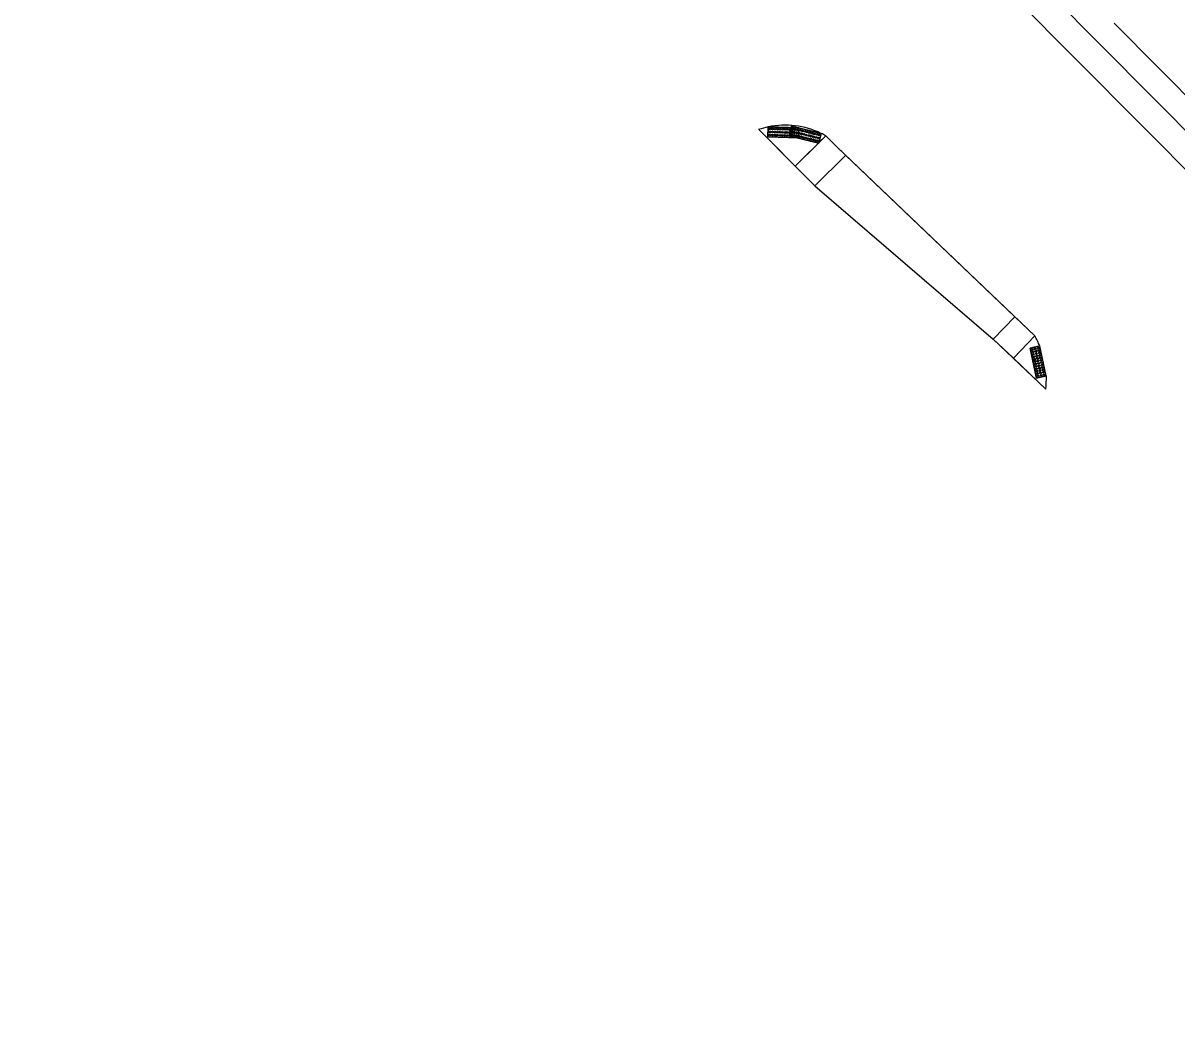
# Model space of a CAD drawing. Extents: x -5665 to 1997148, y 4 to 827579.
# Drawn here: x 1972119.3 to 1972306.3, y 801861.5 to 802022.1 of the extents above; entities that cross this region are included whole.
import ezdxf

# ---------------------------------------------------------------- set-up
doc = ezdxf.new("R2010")
doc.units = 0
doc.layers.add('RD_HC_CL_Rel', color=7, linetype='Continuous')
doc.layers.add('RD_PD_SW', color=7, linetype='Continuous')

msp = doc.modelspace()

# ---------------------------------------------------------------- linework, layer by layer
at = {"layer": 'RD_HC_CL_Rel'}
msp.add_line((1972119.32, 802188.01), (1972571.34, 801732.96), dxfattribs=at)
at = {"layer": 'RD_PD_SW'}
for p, q in [((1972406, 801911.46), (1972296.09, 802022.11)), ((1972238.51, 802004.87), (1972246.29, 801997.04)), ((1972238.51, 802004.87), (1972244.41, 801998.93)), ((1972240.06, 802005.29), (1972243.74, 802005.17)), ((1972245.04, 802005.12), (1972248.65, 802004.24)), ((1972249.38, 802003.87), (1972244.41, 801998.93)), ((1972248.64, 802004.21), (1972248.28, 802002.78)), ((1972249.38, 802003.87), (1972248.28, 802002.78)), ((1972248.28, 802002.78), (1972249.38, 802003.87)), ((1972249.38, 802003.87), (1972251.18, 802002.06)), ((1972251.18, 802002.05), (1972249.38, 802003.87)), ((1972248.18, 802002.68), (1972244.41, 801998.93)), ((1972244.41, 801998.93), (1972248.18, 802002.68)), ((1972251.18, 802002.05), (1972283.24, 801971.43)), ((1972252.59, 802000.71), (1972251.18, 802002.05)), ((1972252.55, 802000.67), (1972247.62, 801995.77)), ((1972247.62, 801995.77), (1972252.55, 802000.67)), ((1972252.55, 802000.67), (1972247.62, 801995.77)), ((1972279.99, 801974.54), (1972252.59, 802000.71)), ((1972244.41, 801998.93), (1972246.29, 801997.04)), ((1972246.29, 801997.04), (1972247.62, 801995.77)), ((1972246.29, 801997.04), (1972247.62, 801995.77)), ((1972247.62, 801995.77), (1972276.53, 801970.93)), ((1972247.62, 801995.77), (1972276.53, 801970.93)), ((1972279.99, 801974.54), (1972276.53, 801970.93)), ((1972276.53, 801970.93), (1972279.99, 801974.54)), ((1972279.99, 801974.54), (1972276.53, 801970.93)), ((1972283.24, 801971.43), (1972279.99, 801974.54)), ((1972283.24, 801971.43), (1972279.79, 801967.82)), ((1972279.79, 801967.82), (1972283.24, 801971.43)), ((1972283.24, 801971.43), (1972279.79, 801967.82)), ((1972276.53, 801970.93), (1972285.02, 801962.82)), ((1972276.53, 801970.93), (1972279.79, 801967.82)), ((1972279.79, 801967.82), (1972285.02, 801962.82))]:
    msp.add_line(p, q, dxfattribs=at)
for points in [[(1972260.13, 802052.64), (1972269.55, 802043.16), (1972400.35, 801911.48), (1972403.17, 801908.64)], [(1972244.73, 802003.54), (1972240.01, 802003.7), (1972240.06, 802005.29)], [(1972243.74, 802005.17), (1972243.8, 802005.42), (1972244.99, 802005.13)], [(1972244.99, 802005.13), (1972245.04, 802005.13), (1972245.04, 802005.12)], [(1972248.18, 802002.68), (1972244.98, 802003.48), (1972244.73, 802003.54)], [(1972248.28, 802002.78), (1972248.25, 802002.66), (1972248.18, 802002.68)], [(1972248.65, 802004.24), (1972248.64, 802004.21)], [(1972252.55, 802000.67), (1972252.59, 802000.71)], [(1972252.59, 802000.71), (1972252.55, 802000.67)], [(1972285.11, 801964.95), (1972283.55, 801964.61), (1972282.48, 801969.48), (1972284.05, 801969.82)], [(1972284.05, 801969.82), (1972284.06, 801969.82)], [(1972285.12, 801964.95), (1972285.11, 801964.95)]]:
    msp.add_lwpolyline(points, dxfattribs=at)
for points in [[(1972245.04, 802005.13), (1972240.06, 802005.3), (1972240.01, 802003.7), (1972244.99, 802003.53)], [(1972248.64, 802004.21), (1972243.8, 802005.42), (1972243.42, 802003.87), (1972248.25, 802002.66)], [(1972285.11, 801964.95), (1972284.05, 801969.82), (1972282.48, 801969.48), (1972283.55, 801964.61)]]:
    msp.add_lwpolyline(points, close=True, dxfattribs=at)
for centre, radius in [((1972240.34, 802004.48), 0.146), ((1972240.35, 802004.99), 0.146), ((1972240.35, 802004.99), 0.073), ((1972240.75, 802004.98), 0.146), ((1972240.75, 802004.98), 0.073), ((1972241.15, 802004.97), 0.146), ((1972241.15, 802004.97), 0.073), ((1972241.55, 802004.95), 0.146), ((1972241.55, 802004.95), 0.073), ((1972241.95, 802004.94), 0.146), ((1972241.95, 802004.94), 0.073), ((1972242.35, 802004.92), 0.146), ((1972242.35, 802004.92), 0.073), ((1972242.75, 802004.91), 0.146), ((1972242.75, 802004.91), 0.073), ((1972243.15, 802004.9), 0.146), ((1972243.15, 802004.9), 0.073), ((1972243.55, 802004.88), 0.146), ((1972243.55, 802004.88), 0.073), ((1972243.9, 802004.56), 0.146), ((1972243.95, 802004.87), 0.146), ((1972243.9, 802004.56), 0.073), ((1972244.03, 802005.06), 0.146), ((1972243.95, 802004.87), 0.073), ((1972244.03, 802005.06), 0.073), ((1972244.35, 802004.86), 0.146), ((1972244.42, 802004.96), 0.146), ((1972244.35, 802004.86), 0.073), ((1972244.42, 802004.96), 0.073), ((1972244.75, 802004.84), 0.146), ((1972244.8, 802004.87), 0.146), ((1972244.75, 802004.84), 0.073), ((1972244.8, 802004.87), 0.073), ((1972245.19, 802004.77), 0.146), ((1972245.19, 802004.77), 0.073), ((1972245.58, 802004.67), 0.146), ((1972245.58, 802004.67), 0.073), ((1972245.97, 802004.58), 0.146), ((1972245.97, 802004.58), 0.073), ((1972246.36, 802004.48), 0.146), ((1972240.32, 802003.99), 0.146), ((1972240.32, 802003.99), 0.073), ((1972240.34, 802004.48), 0.073), ((1972240.72, 802003.97), 0.146), ((1972240.74, 802004.47), 0.146), ((1972240.72, 802003.97), 0.073), ((1972240.74, 802004.47), 0.073), ((1972241.12, 802003.96), 0.146), ((1972241.14, 802004.46), 0.146), ((1972241.12, 802003.96), 0.073), ((1972241.14, 802004.46), 0.073), ((1972241.52, 802003.94), 0.146), ((1972241.54, 802004.44), 0.146), ((1972241.52, 802003.94), 0.073), ((1972241.54, 802004.44), 0.073), ((1972241.92, 802003.93), 0.146), ((1972241.94, 802004.43), 0.146), ((1972241.92, 802003.93), 0.073), ((1972241.94, 802004.43), 0.073), ((1972242.32, 802003.92), 0.146), ((1972242.34, 802004.42), 0.146), ((1972242.32, 802003.92), 0.073), ((1972242.34, 802004.42), 0.073), ((1972242.72, 802003.9), 0.146), ((1972242.74, 802004.4), 0.146), ((1972242.72, 802003.9), 0.073), ((1972242.74, 802004.4), 0.073), ((1972243.12, 802003.89), 0.146), ((1972243.13, 802004.39), 0.146), ((1972243.12, 802003.89), 0.073), ((1972243.13, 802004.39), 0.073), ((1972243.52, 802003.88), 0.146), ((1972243.53, 802004.38), 0.146), ((1972243.52, 802003.88), 0.073), ((1972243.53, 802004.38), 0.073), ((1972243.78, 802004.08), 0.146), ((1972243.78, 802004.08), 0.073), ((1972243.92, 802003.86), 0.146), ((1972243.93, 802004.36), 0.146), ((1972243.92, 802003.86), 0.073), ((1972243.93, 802004.36), 0.073), ((1972244.17, 802003.98), 0.146), ((1972244.17, 802003.98), 0.073), ((1972244.29, 802004.47), 0.146), ((1972244.32, 802003.85), 0.146), ((1972244.33, 802004.35), 0.146), ((1972244.29, 802004.47), 0.073), ((1972244.32, 802003.85), 0.073), ((1972244.33, 802004.35), 0.073), ((1972244.56, 802003.89), 0.146), ((1972244.56, 802003.89), 0.073), ((1972244.68, 802004.37), 0.146), ((1972244.72, 802003.84), 0.146), ((1972244.73, 802004.33), 0.146), ((1972244.68, 802004.37), 0.073), ((1972244.72, 802003.84), 0.073), ((1972244.73, 802004.33), 0.073), ((1972244.95, 802003.79), 0.146), ((1972244.95, 802003.79), 0.073), ((1972245.07, 802004.27), 0.146), ((1972245.07, 802004.27), 0.073), ((1972245.34, 802003.69), 0.146), ((1972245.34, 802003.69), 0.073), ((1972245.46, 802004.18), 0.146), ((1972245.46, 802004.18), 0.073), ((1972245.72, 802003.6), 0.146), ((1972245.72, 802003.6), 0.073), ((1972245.85, 802004.08), 0.146), ((1972245.85, 802004.08), 0.073), ((1972246.11, 802003.5), 0.146), ((1972246.11, 802003.5), 0.073), ((1972246.23, 802003.98), 0.146), ((1972246.23, 802003.98), 0.073), ((1972246.36, 802004.48), 0.073), ((1972246.5, 802003.4), 0.146), ((1972246.5, 802003.4), 0.073), ((1972246.62, 802003.89), 0.146), ((1972246.62, 802003.89), 0.073), ((1972246.74, 802004.38), 0.146), ((1972246.74, 802004.38), 0.073), ((1972246.89, 802003.31), 0.146), ((1972246.89, 802003.31), 0.073), ((1972247.01, 802003.79), 0.146), ((1972247.01, 802003.79), 0.073), ((1972247.13, 802004.28), 0.146), ((1972247.13, 802004.28), 0.073), ((1972247.28, 802003.21), 0.146), ((1972247.28, 802003.21), 0.073), ((1972247.4, 802003.69), 0.146), ((1972247.4, 802003.69), 0.073), ((1972247.52, 802004.19), 0.146), ((1972247.52, 802004.19), 0.073), ((1972247.67, 802003.11), 0.146), ((1972247.67, 802003.11), 0.073), ((1972247.79, 802003.6), 0.146), ((1972247.79, 802003.6), 0.073), ((1972247.91, 802004.09), 0.146), ((1972247.91, 802004.09), 0.073), ((1972248.05, 802003.02), 0.146), ((1972248.05, 802003.02), 0.073), ((1972248.17, 802003.5), 0.146), ((1972248.17, 802003.5), 0.073), ((1972248.3, 802003.99), 0.146), ((1972248.3, 802003.99), 0.073), ((1972282.84, 801969.24), 0.146), ((1972282.84, 801969.24), 0.073), ((1972283.32, 801969.35), 0.146), ((1972283.32, 801969.35), 0.073), ((1972283.41, 801968.96), 0.146), ((1972283.82, 801969.46), 0.146), ((1972283.82, 801969.46), 0.073), ((1972283.91, 801969.07), 0.146), ((1972283.91, 801969.07), 0.073), ((1972282.92, 801968.85), 0.146), ((1972282.92, 801968.85), 0.073), ((1972283.01, 801968.46), 0.146), ((1972283.01, 801968.46), 0.073), ((1972283.09, 801968.07), 0.146), ((1972283.09, 801968.07), 0.073), ((1972283.18, 801967.68), 0.146), ((1972283.18, 801967.68), 0.073), ((1972283.26, 801967.29), 0.146), ((1972283.26, 801967.29), 0.073), ((1972283.41, 801968.96), 0.073), ((1972283.5, 801968.57), 0.146), ((1972283.5, 801968.57), 0.073), ((1972283.58, 801968.18), 0.146), ((1972283.58, 801968.18), 0.073), ((1972283.67, 801967.79), 0.146), ((1972283.67, 801967.79), 0.073), ((1972283.75, 801967.39), 0.146), ((1972283.75, 801967.39), 0.073), ((1972283.99, 801968.68), 0.146), ((1972283.99, 801968.68), 0.073), ((1972284.08, 801968.28), 0.146), ((1972284.08, 801968.28), 0.073), ((1972284.16, 801967.89), 0.146), ((1972284.16, 801967.89), 0.073), ((1972284.25, 801967.5), 0.146), ((1972284.25, 801967.5), 0.073), ((1972284.33, 801967.11), 0.146), ((1972283.35, 801966.9), 0.146), ((1972283.35, 801966.9), 0.073), ((1972283.43, 801966.51), 0.146), ((1972283.43, 801966.51), 0.073), ((1972283.52, 801966.12), 0.146), ((1972283.52, 801966.12), 0.073), ((1972283.6, 801965.72), 0.146), ((1972283.6, 801965.72), 0.073), ((1972283.69, 801965.33), 0.146), ((1972283.69, 801965.33), 0.073), ((1972283.84, 801967), 0.146), ((1972283.84, 801967), 0.073), ((1972283.92, 801966.61), 0.146), ((1972283.92, 801966.61), 0.073), ((1972284.01, 801966.22), 0.146), ((1972284.01, 801966.22), 0.073), ((1972284.09, 801965.83), 0.146), ((1972284.09, 801965.83), 0.073), ((1972284.18, 801965.44), 0.146), ((1972284.18, 801965.44), 0.073), ((1972284.33, 801967.11), 0.073), ((1972284.42, 801966.72), 0.146), ((1972284.42, 801966.72), 0.073), ((1972284.5, 801966.33), 0.146), ((1972284.5, 801966.33), 0.073), ((1972284.59, 801965.94), 0.146), ((1972284.59, 801965.94), 0.073), ((1972284.67, 801965.55), 0.146), ((1972284.67, 801965.55), 0.073), ((1972283.77, 801964.94), 0.146), ((1972283.77, 801964.94), 0.073), ((1972284.26, 801965.05), 0.146), ((1972284.26, 801965.05), 0.073), ((1972284.76, 801965.16), 0.146), ((1972284.76, 801965.16), 0.073)]:
    msp.add_circle(centre, radius, dxfattribs=at)
for centre, start, end in [((1972242.8, 801992.08), 101.7271, 108.5437), ((1972242.8, 801992.08), 64.3171, 101.7271), ((1972242.8, 801992.08), 60.8535, 64.3171), ((1972271.63, 801964.55), 23.0003, 30.6754), ((1972271.63, 801964.55), 352.6591, 1.7001)]:
    msp.add_arc(centre, 13.5, start, end, dxfattribs=at)

doc.saveas('drawing.dxf')
